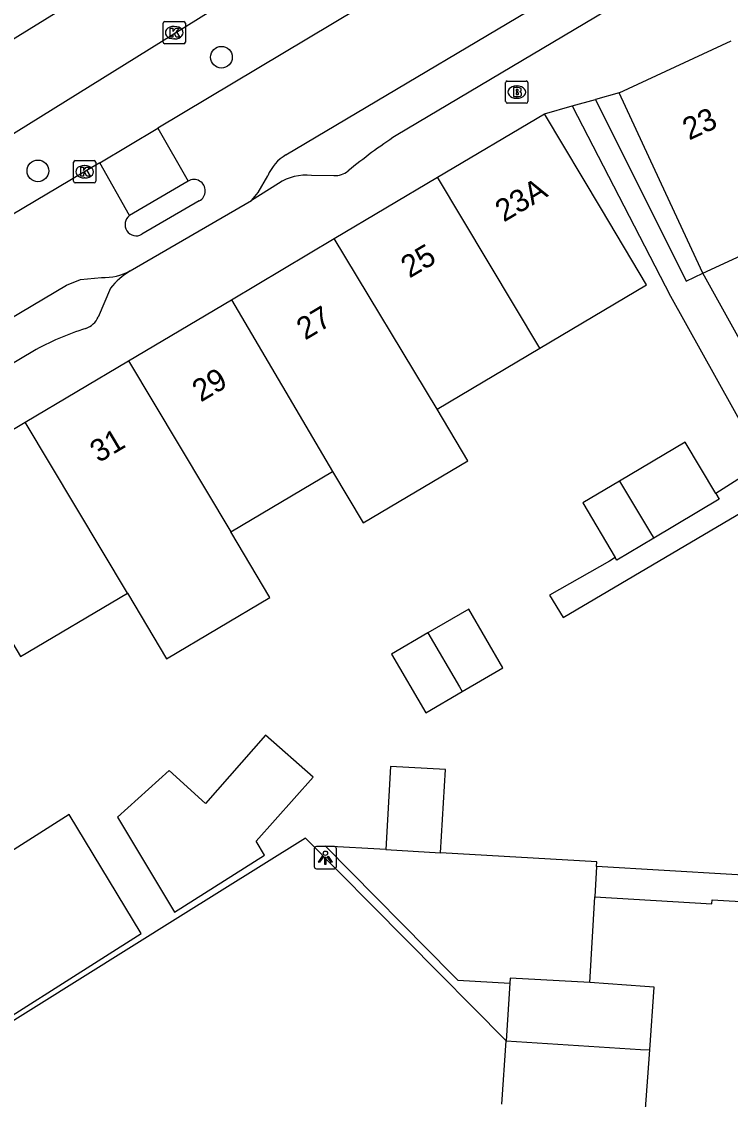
# Model space of a CAD drawing. Extents: x 160107 to 160928, y 382056 to 382918.
# Drawn here: x 160503.65 to 160535.59, y 382624.26 to 382672.83 of the extents above; entities that cross this region are included whole.
import ezdxf

# ---------------------------------------------------------------- set-up
doc = ezdxf.new("R2010")
doc.units = 0
for name, color, linetype in [('IMGEO_Boom', 7, 'Continuous'), ('IMGEO_Brandkraan', 7, 'Continuous'), ('IMGEO_Kolk', 7, 'Continuous'), ('IMGEO_Lichtpunt', 7, 'Continuous'), ('IMGEO_Pand', 7, 'Continuous'), ('IMGEO_Pand_nummerreeks', 7, 'Continuous'), ('IMGEO_Rijbaan_lokaal_gesloten', 7, 'Continuous'), ('IMGEO_Rijbaan_lokaal_open', 7, 'Continuous'), ('IMGEO_Voetpad_open', 7, 'Continuous')]:
    doc.layers.add(name, color=color, linetype=linetype)

msp = doc.modelspace()

# ---------------------------------------------------------------- linework, layer by layer
at = {"layer": 'IMGEO_Boom'}
for centre in [(160512.656, 382671.22), (160504.388, 382666.099)]:
    msp.add_circle(centre, 0.489, dxfattribs=at)
at = {"layer": 'IMGEO_Brandkraan'}
for p, q in [((160525.536, 382670.148), (160526.388, 382670.148)), ((160525.461, 382669.222), (160525.461, 382670.074)), ((160525.949, 382669.928), (160525.974, 382669.928)), ((160526.462, 382670.074), (160526.462, 382669.222)), ((160525.972, 382669.368), (160525.947, 382669.368)), ((160526.388, 382669.148), (160525.536, 382669.148))]:
    msp.add_line(p, q, dxfattribs=at)
for points in [[(160525.536, 382670.148), (160526.388, 382670.148)], [(160525.461, 382669.222), (160525.461, 382670.074)], [(160525.809, 382669.848), (160525.809, 382669.448), (160526.022, 382669.448)], [(160526.04, 382669.848), (160525.809, 382669.848)], [(160525.988, 382669.767), (160525.934, 382669.767), (160525.934, 382669.691)], [(160525.934, 382669.691), (160525.987, 382669.691)], [(160526.462, 382670.074), (160526.462, 382669.222)], [(160525.996, 382669.615), (160525.934, 382669.615), (160525.934, 382669.534)], [(160525.934, 382669.534), (160525.996, 382669.534)], [(160526.388, 382669.148), (160525.536, 382669.148)]]:
    msp.add_lwpolyline(points, dxfattribs=at)
for centre, radius, start, end in [((160525.538, 382670.072), 0.0765, 91.552, 178.448), ((160525.538, 382670.072), 0.0765, 91.552, 178.448), ((160526.386, 382670.072), 0.0765, 1.552, 88.448), ((160526.386, 382670.072), 0.0765, 1.552, 88.448), ((160525.989, 382669.729), 0.0379, 267.8285, 90.9355), ((160526.044, 382669.703), 0.145, 59.4692, 91.5367), ((160526.069, 382669.75), 0.0922, 285.5137, 58.1501), ((160526.074, 382669.558), 0.105, 301.3115, 78.989), ((160525.538, 382669.224), 0.0765, 181.552, 268.448), ((160525.538, 382669.224), 0.0765, 181.552, 268.448), ((160525.997, 382669.574), 0.0404, 269.8759, 90.5077), ((160526.028, 382669.699), 0.251, 268.6676, 293.5347), ((160526.386, 382669.224), 0.0765, 271.552, 358.448), ((160526.386, 382669.224), 0.0765, 271.552, 358.448)]:
    msp.add_arc(centre, radius, start, end, dxfattribs=at)
for centre, major_axis, ratio, start_param, end_param in [((160525.948, 382669.648), (-0.387, 0.002), 0.722429, 4.712389, 7.853982), ((160525.973, 382669.648), (-0.39, 0.002), 0.717154, 1.570796, 4.712389)]:
    msp.add_ellipse(centre, major_axis=major_axis, ratio=ratio, start_param=start_param, end_param=end_param, dxfattribs=at)
at = {"layer": 'IMGEO_Kolk'}
for p, q in [((160510.03, 382671.9), (160510.03, 382672.752)), ((160510.105, 382672.826), (160510.957, 382672.826)), ((160510.518, 382672.606), (160510.543, 382672.606)), ((160511.031, 382672.752), (160511.031, 382671.9)), ((160510.957, 382671.826), (160510.105, 382671.826)), ((160510.541, 382672.046), (160510.516, 382672.046)), ((160505.994, 382665.633), (160505.994, 382666.485)), ((160506.069, 382666.559), (160506.921, 382666.559)), ((160506.482, 382666.339), (160506.507, 382666.339)), ((160506.995, 382666.485), (160506.995, 382665.633)), ((160506.505, 382665.779), (160506.48, 382665.779)), ((160506.921, 382665.559), (160506.069, 382665.559))]:
    msp.add_line(p, q, dxfattribs=at)
for points in [[(160510.03, 382671.9), (160510.03, 382672.752)], [(160510.105, 382672.826), (160510.957, 382672.826)], [(160511.031, 382672.752), (160511.031, 382671.9)], [(160510.351, 382672.526), (160510.474, 382672.526), (160510.474, 382672.375), (160510.604, 382672.526), (160510.768, 382672.526), (160510.622, 382672.375), (160510.775, 382672.126), (160510.623, 382672.126), (160510.538, 382672.29), (160510.474, 382672.223), (160510.474, 382672.126), (160510.351, 382672.126), (160510.351, 382672.526)], [(160510.957, 382671.826), (160510.105, 382671.826)], [(160505.994, 382665.633), (160505.994, 382666.485)], [(160506.069, 382666.559), (160506.921, 382666.559)], [(160506.315, 382666.259), (160506.438, 382666.259), (160506.438, 382666.108), (160506.568, 382666.259), (160506.732, 382666.259), (160506.586, 382666.108), (160506.739, 382665.859), (160506.587, 382665.859), (160506.502, 382666.023), (160506.438, 382665.956), (160506.438, 382665.859), (160506.315, 382665.859), (160506.315, 382666.259)], [(160506.995, 382666.485), (160506.995, 382665.633)], [(160506.921, 382665.559), (160506.069, 382665.559)]]:
    msp.add_lwpolyline(points, dxfattribs=at)
for centre, start, end in [((160510.107, 382672.75), 91.552, 178.448), ((160510.107, 382672.75), 91.552, 178.448), ((160510.955, 382672.75), 1.552, 88.448), ((160510.955, 382672.75), 1.552, 88.448), ((160510.107, 382671.902), 181.552, 268.448), ((160510.107, 382671.902), 181.552, 268.448), ((160510.955, 382671.902), 271.552, 358.448), ((160510.955, 382671.902), 271.552, 358.448), ((160506.071, 382666.483), 91.552, 178.448), ((160506.071, 382666.483), 91.552, 178.448), ((160506.919, 382666.483), 1.552, 88.448), ((160506.919, 382666.483), 1.552, 88.448), ((160506.071, 382665.635), 181.552, 268.448), ((160506.071, 382665.635), 181.552, 268.448), ((160506.919, 382665.635), 271.552, 358.448), ((160506.919, 382665.635), 271.552, 358.448)]:
    msp.add_arc(centre, 0.0765, start, end, dxfattribs=at)
for centre, major_axis, ratio, start_param, end_param in [((160510.517, 382672.326), (-0.387, 0.002), 0.722429, 4.712389, 7.853982), ((160510.542, 382672.326), (-0.39, 0.002), 0.717154, 1.570796, 4.712389), ((160506.481, 382666.059), (-0.387, 0.002), 0.722429, 4.712389, 7.853982), ((160506.506, 382666.059), (-0.39, 0.002), 0.717154, 1.570796, 4.712389)]:
    msp.add_ellipse(centre, major_axis=major_axis, ratio=ratio, start_param=start_param, end_param=end_param, dxfattribs=at)
at = {"layer": 'IMGEO_Lichtpunt'}
for p, q in [((160517.743, 382635.65), (160516.935, 382635.65)), ((160517.743, 382635.65), (160516.935, 382635.65)), ((160516.841, 382635.555), (160516.841, 382634.748)), ((160516.841, 382635.555), (160516.841, 382634.748)), ((160517.837, 382634.748), (160517.837, 382635.555)), ((160517.837, 382634.748), (160517.837, 382635.555)), ((160516.935, 382634.654), (160517.743, 382634.654)), ((160516.935, 382634.654), (160517.743, 382634.654))]:
    msp.add_line(p, q, dxfattribs=at)
for points in [[(160517.215, 382635.219), (160517.254, 382635.191), (160517.066, 382634.929), (160517.028, 382634.956), (160517.215, 382635.219)], [(160517.317, 382635.171), (160517.364, 382635.171), (160517.364, 382634.849), (160517.317, 382634.849), (160517.317, 382635.171)], [(160517.427, 382635.191), (160517.465, 382635.218), (160517.652, 382634.956), (160517.613, 382634.928), (160517.427, 382635.191)]]:
    msp.add_lwpolyline(points, dxfattribs=at)
msp.add_circle((160517.34, 382635.353), 0.0994, dxfattribs=at)
for centre, start, end in [((160516.935, 382635.555), 90, 180), ((160516.935, 382635.555), 90, 180), ((160517.743, 382635.555), 0, 90), ((160517.743, 382635.555), 0, 90), ((160516.935, 382634.748), 180, 270), ((160516.935, 382634.748), 180, 270), ((160517.743, 382634.748), 270, 0), ((160517.743, 382634.748), 270, 360)]:
    msp.add_arc(centre, 0.0946, start, end, dxfattribs=at)
at = {"layer": 'IMGEO_Pand'}
for points in [[(160530.575, 382669.618), (160535.624, 382671.952)], [(160534.345, 382661.483), (160532.677, 382665.082), (160530.575, 382669.618)], [(160522.391, 382665.808), (160527.217, 382668.675)], [(160527.005, 382658.111), (160531.801, 382660.96), (160529.771, 382664.376), (160527.217, 382668.675)], [(160517.742, 382663.046), (160522.391, 382665.808)], [(160527.005, 382658.111), (160522.391, 382665.808)], [(160534.345, 382661.483), (160539.386, 382663.816)], [(160513.105, 382660.291), (160517.742, 382663.046)], [(160522.371, 382655.358), (160517.742, 382663.046)], [(160508.464, 382657.534), (160513.105, 382660.291)], [(160513.105, 382660.291), (160517.66, 382652.559)], [(160522.371, 382655.358), (160527.005, 382658.111)], [(160503.822, 382654.776), (160508.464, 382657.534)], [(160508.464, 382657.534), (160513.081, 382649.839)], [(160517.66, 382652.559), (160519.043, 382650.232), (160523.754, 382653.03), (160522.371, 382655.358)], [(160499.009, 382651.916), (160500, 382652.505), (160503.822, 382654.776)], [(160508.424, 382647.072), (160503.822, 382654.776)], [(160534.928, 382651.558), (160533.551, 382653.877), (160530.596, 382652.121)], [(160513.081, 382649.839), (160517.66, 382652.559)], [(160499.009, 382651.916), (160500, 382650.257), (160501.573, 382647.624), (160503.61, 382644.212), (160508.424, 382647.072)], [(160530.596, 382652.121), (160528.936, 382651.135), (160530.395, 382648.678)], [(160530.596, 382652.121), (160532.035, 382649.721), (160532.135, 382649.553)], [(160534.928, 382651.558), (160535.08, 382651.302), (160532.135, 382649.553)], [(160508.424, 382647.072), (160510.186, 382644.107), (160514.842, 382646.873), (160513.081, 382649.839)], [(160532.135, 382649.553), (160530.465, 382648.561), (160530.395, 382648.678)], [(160523.504, 382642.639), (160525.338, 382643.708), (160523.798, 382646.353), (160521.95, 382645.277)], [(160521.95, 382645.277), (160520.32, 382644.328), (160521.861, 382641.683), (160523.504, 382642.639)], [(160521.95, 382645.277), (160523.378, 382642.855), (160523.504, 382642.639)], [(160514.603, 382635.258), (160514.22, 382635.898), (160516.788, 382638.782), (160514.635, 382640.671), (160511.936, 382637.595), (160510.305, 382639.078), (160507.972, 382636.979), (160510.541, 382632.689), (160514.603, 382635.258)], [(160522.53, 382635.371), (160522.746, 382639.124), (160520.278, 382639.267), (160520.062, 382635.513)], [(160499.797, 382625.871), (160500, 382626), (160509.035, 382631.728), (160505.794, 382637.101), (160500, 382633.42), (160496.616, 382631.27), (160499.797, 382625.871)], [(160520.062, 382635.513), (160517.339, 382635.67), (160523.064, 382629.868), (160523.304, 382629.625), (160525.649, 382629.493)], [(160520.062, 382635.513), (160522.53, 382635.371)], [(160529.557, 382634.76), (160529.569, 382634.966), (160522.53, 382635.371)], [(160529.557, 382634.76), (160529.475, 382633.38)], [(160529.475, 382633.38), (160534.755, 382633.068), (160534.766, 382633.256), (160538.629, 382633.027), (160538.699, 382634.22), (160529.557, 382634.76)], [(160529.247, 382629.522), (160529.475, 382633.38)], [(160525.649, 382629.493), (160525.477, 382626.898)], [(160529.247, 382629.522), (160525.664, 382629.723), (160525.649, 382629.493)], [(160531.949, 382626.487), (160532.145, 382629.313), (160531.731, 382629.35), (160529.247, 382629.522)], [(160525.288, 382624.05), (160525.477, 382626.898)], [(160525.477, 382626.898), (160531.535, 382626.513), (160531.949, 382626.487)], [(160531.751, 382623.624), (160531.949, 382626.487)]]:
    msp.add_lwpolyline(points, dxfattribs=at)
at = {"layer": 'IMGEO_Rijbaan_lokaal_gesloten'}
for points in [[(160517.886, 382681.055), (160503.477, 382672.156), (160486.426, 382661.475), (160482.364, 382658.869), (160479.058, 382656.635), (160473.015, 382652.551), (160469.77, 382650.215), (160463.375, 382645.381), (160460.241, 382642.817), (160454.145, 382637.554), (160450.613, 382634.314), (160445.366, 382629.28), (160442.543, 382626.393), (160435.829, 382618.957)], [(160485.875, 382657.016), (160487.76, 382658.143), (160522.93, 382680.002)]]:
    msp.add_lwpolyline(points, dxfattribs=at)
at = {"layer": 'IMGEO_Rijbaan_lokaal_open'}
for points in [[(160515.563, 382666.824), (160543.694, 382683.538)], [(160524.717, 382676.979), (160523.842, 382676.31), (160518.812, 382673.412), (160509.785, 382668.022)], [(160507.171, 382666.461), (160509.785, 382668.022)], [(160509.785, 382668.022), (160511.154, 382665.637)], [(160507.171, 382666.461), (160506.389, 382665.994), (160500, 382662.216), (160472.648, 382645.963)], [(160508.515, 382664.084), (160507.171, 382666.461)], [(160514.004, 382664.771), (160514.318, 382665.129), (160514.741, 382665.877)], [(160511.154, 382665.637), (160508.515, 382664.084)], [(160508.552, 382661.589), (160514.004, 382664.771)], [(160511.654, 382664.745), (160509.071, 382663.24)], [(160473.921, 382642.082), (160500, 382657.577), (160505.676, 382660.95), (160506.309, 382661.21), (160507.255, 382661.292)], [(160525.477, 382626.898), (160516.443, 382636.034), (160510.687, 382632.435), (160500, 382625.753), (160480.01, 382613.255), (160480.277, 382612.822), (160464.977, 382593.454)]]:
    msp.add_lwpolyline(points, dxfattribs=at)
for centre, radius, start, end in [((160516.65, 382665.051), 2.08, 121.4973, 156.5865), ((160511.418, 382665.199), 0.512, 297.4936, 121.051), ((160508.821, 382663.68), 0.506, 127.1754, 299.5758), ((160507.329, 382663.951), 2.66, 268.4125, 297.383)]:
    msp.add_arc(centre, radius, start, end, dxfattribs=at)
at = {"layer": 'IMGEO_Voetpad_open'}
for points in [[(160552.447, 382686.367), (160551.543, 382685.906), (160544.583, 382681.992), (160520.523, 382667.69)], [(160528.454, 382669.022), (160529.514, 382669.32)], [(160530.575, 382669.618), (160529.514, 382669.32)], [(160529.514, 382669.32), (160533.596, 382661.136), (160534.345, 382661.483)], [(160527.217, 382668.675), (160528.454, 382669.022)], [(160528.454, 382669.022), (160532.881, 382660.447), (160537.081, 382652.924), (160534.928, 382651.558)], [(160517.718, 382665.882), (160516.71, 382665.891)], [(160515.232, 382665.533), (160514.004, 382664.771)], [(160530.395, 382648.678), (160530.139, 382648.515), (160527.434, 382646.986), (160528.044, 382645.969), (160539.285, 382652.603), (160534.345, 382661.483)], [(160507.656, 382660.81), (160507.108, 382659.513)], [(160504.163, 382657.966), (160474.868, 382640.552), (160471.576, 382638.402)]]:
    msp.add_lwpolyline(points, dxfattribs=at)
for centre, radius, start, end in [((160534.103, 382647.112), 24.655, 123.4228, 129.6591), ((160516.464, 382663.675), 2.23, 83.6787, 123.5531), ((160517.755, 382666.876), 0.994, 267.8844, 308.0841), ((160510.19, 382658.8), 3.235, 120.4296, 141.579), ((160506.201, 382659.938), 1.001, 290.1283, 334.8741), ((160510.378, 382646.882), 12.708, 107.5515, 119.2803)]:
    msp.add_arc(centre, radius, start, end, dxfattribs=at)

# ---------------------------------------------------------------- texts
at = {"layer": 'IMGEO_Pand_nummerreeks'}
for s, rotation, p in [('23', 24.8097, (160533.725, 382667.462)), ('23A', 30.7155, (160525.376, 382663.766)), ('25', 30.7155, (160521.129, 382661.243)), ('27', 30.7155, (160516.428, 382658.45)), ('29', 30.7155, (160511.727, 382655.657)), ('31', 30.7155, (160507.122, 382652.922))]:
    msp.add_text(s, height=1, rotation=rotation, dxfattribs=at).set_placement(p)

doc.saveas('drawing.dxf')
